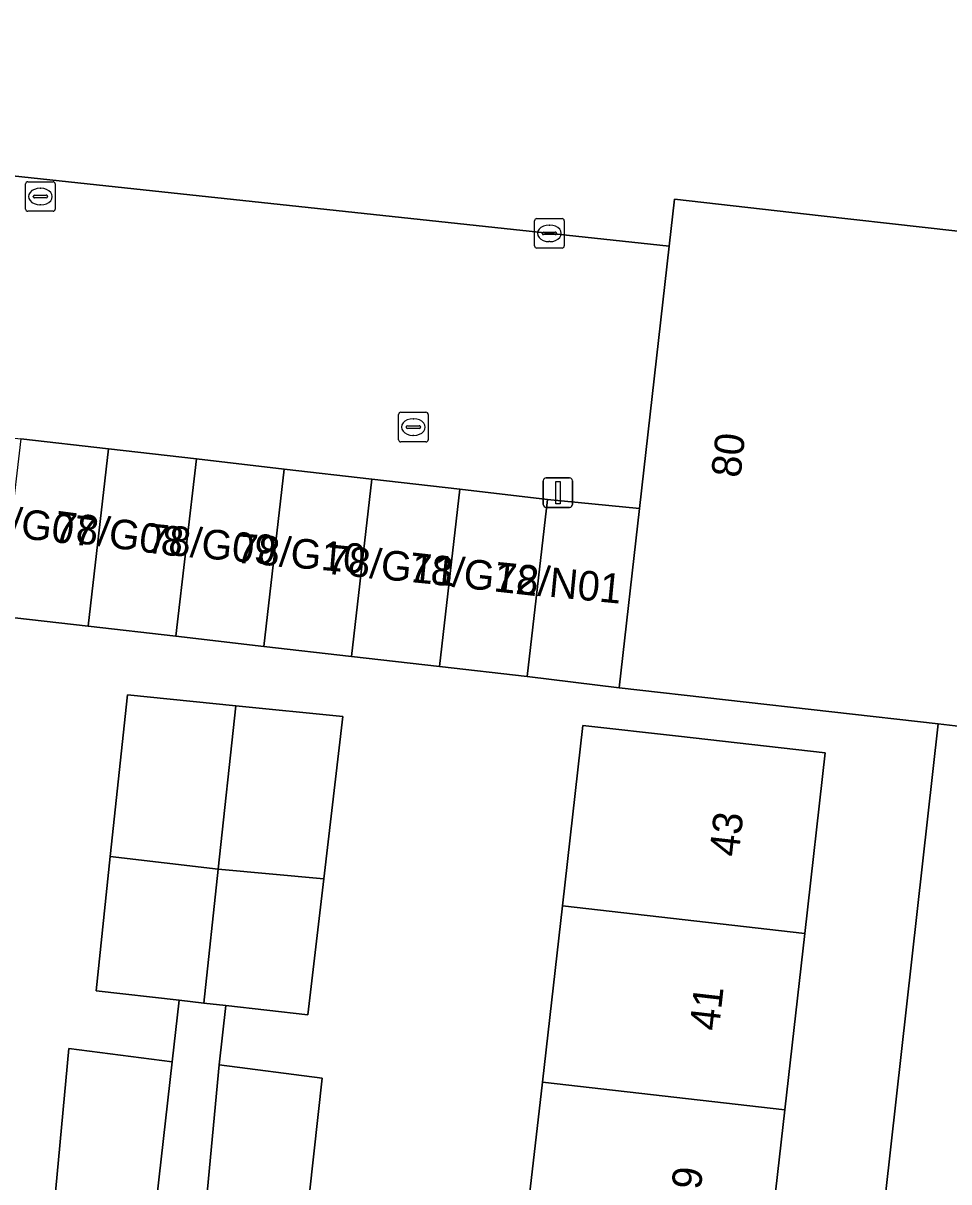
# Model space of a CAD drawing. Extents: x 162026 to 163502, y 387295 to 388169.
# Drawn here: x 162776.54 to 162807.87, y 387865.97 to 387905.19 of the extents above; entities that cross this region are included whole.
import ezdxf

# ---------------------------------------------------------------- set-up
doc = ezdxf.new("R2010")
doc.units = 0
for name, color, linetype in [('IMGEO_Erf', 7, 'Continuous'), ('IMGEO_Kolk', 7, 'Continuous'), ('IMGEO_Lichtmast', 7, 'Continuous'), ('IMGEO_Pand', 7, 'Continuous'), ('IMGEO_Pand_nummerreeks', 7, 'Continuous'), ('IMGEO_Rijbaan_lokaal_open', 7, 'Continuous'), ('IMGEO_Rioolput', 7, 'Continuous'), ('IMGEO_Voetpad_open', 7, 'Continuous')]:
    doc.layers.add(name, color=color, linetype=linetype)

msp = doc.modelspace()

# ---------------------------------------------------------------- linework, layer by layer
at = {"layer": 'IMGEO_Erf'}
for points in [[(162761.77, 387921.27), (162759.976, 387904.901), (162768.078, 387904.013), (162767.741, 387900.933), (162798.397, 387897.644), (162798.577, 387899.237), (162803.546, 387898.676), (162810.379, 387897.905)], [(162801.993, 387832.174), (162807.504, 387881.477), (162796.71, 387882.695), (162793.597, 387883.074), (162790.625, 387883.416), (162787.653, 387883.757), (162784.681, 387884.099), (162781.709, 387884.44), (162778.737, 387884.782), (162775.765, 387885.123), (162772.793, 387885.465), (162769.821, 387885.806), (162763.813, 387886.497), (162758.024, 387887.1), (162752.605, 387837.669)], [(162777.582, 387865.144), (162778.085, 387870.491), (162781.578, 387870.033), (162781.813, 387872.119), (162779.004, 387872.435), (162779.486, 387876.986), (162780.064, 387882.456), (162783.731, 387882.088), (162787.359, 387881.724), (162786.714, 387876.23), (162786.173, 387871.628), (162783.394, 387871.941), (162783.168, 387869.937), (162786.661, 387869.479), (162786.077, 387864.261)], [(162793.431, 387863.377), (162794.109, 387869.344), (162794.787, 387875.313), (162795.481, 387881.424), (162798.717, 387881.056), (162803.685, 387880.492), (162802.991, 387874.378), (162802.313, 387868.41), (162801.635, 387862.442)]]:
    msp.add_lwpolyline(points, dxfattribs=at)
at = {"layer": 'IMGEO_Kolk'}
for p, q in [((162776.697, 387899.824), (162777.549, 387899.824)), ((162776.622, 387898.898), (162776.622, 387899.75)), ((162777.11, 387899.604), (162777.135, 387899.604)), ((162777.623, 387899.75), (162777.623, 387898.898)), ((162776.881, 387899.318), (162776.881, 387899.33)), ((162777.319, 387899.281), (162776.921, 387899.281)), ((162776.924, 387899.367), (162777.322, 387899.367)), ((162777.133, 387899.044), (162777.108, 387899.044)), ((162777.365, 387899.33), (162777.365, 387899.318)), ((162777.549, 387898.824), (162776.697, 387898.824)), ((162793.848, 387897.651), (162793.848, 387898.503)), ((162793.923, 387898.577), (162794.775, 387898.577)), ((162794.336, 387898.357), (162794.361, 387898.357)), ((162794.849, 387898.503), (162794.849, 387897.651)), ((162794.107, 387898.071), (162794.107, 387898.083)), ((162794.545, 387898.034), (162794.147, 387898.034)), ((162794.15, 387898.12), (162794.548, 387898.12)), ((162794.591, 387898.083), (162794.591, 387898.071)), ((162794.775, 387897.577), (162793.923, 387897.577)), ((162794.359, 387897.797), (162794.334, 387897.797))]:
    msp.add_line(p, q, dxfattribs=at)
for points in [[(162776.697, 387899.824), (162777.549, 387899.824)], [(162776.622, 387898.898), (162776.622, 387899.75)], [(162777.623, 387899.75), (162777.623, 387898.898)], [(162777.549, 387898.824), (162776.697, 387898.824)], [(162793.848, 387897.651), (162793.848, 387898.503)], [(162793.923, 387898.577), (162794.775, 387898.577)], [(162794.849, 387898.503), (162794.849, 387897.651)], [(162794.775, 387897.577), (162793.923, 387897.577)]]:
    msp.add_lwpolyline(points, dxfattribs=at)
for centre, radius, start, end in [((162776.699, 387899.748), 0.0765, 91.552, 178.448), ((162776.699, 387899.748), 0.0765, 91.552, 178.448), ((162777.547, 387899.748), 0.0765, 1.552, 88.448), ((162777.547, 387899.748), 0.0765, 1.552, 88.448), ((162776.921, 387899.327), 0.0403, 85.8775, 175.7526), ((162776.918, 387899.317), 0.0366, 178.938, 274.7102), ((162777.322, 387899.324), 0.043, 264.8664, 352.4533), ((162777.326, 387899.329), 0.0386, 1.7309, 96.639), ((162776.699, 387898.9), 0.0765, 181.552, 268.448), ((162776.699, 387898.9), 0.0765, 181.552, 268.448), ((162777.547, 387898.9), 0.0765, 271.552, 358.448), ((162777.547, 387898.9), 0.0765, 271.552, 358.448), ((162793.925, 387898.501), 0.0765, 91.552, 178.448), ((162793.925, 387898.501), 0.0765, 91.552, 178.448), ((162794.773, 387898.501), 0.0765, 1.552, 88.448), ((162794.773, 387898.501), 0.0765, 1.552, 88.448), ((162794.147, 387898.08), 0.0403, 85.8775, 175.7526), ((162794.144, 387898.07), 0.0366, 178.938, 274.7102), ((162794.548, 387898.077), 0.043, 264.8664, 352.4533), ((162794.552, 387898.082), 0.0386, 1.7309, 96.639), ((162793.925, 387897.653), 0.0765, 181.552, 268.448), ((162793.925, 387897.653), 0.0765, 181.552, 268.448), ((162794.773, 387897.653), 0.0765, 271.552, 358.448), ((162794.773, 387897.653), 0.0765, 271.552, 358.448)]:
    msp.add_arc(centre, radius, start, end, dxfattribs=at)
for centre, major_axis, ratio, start_param, end_param in [((162777.109, 387899.324), (-0.387, 0.002), 0.722429, 4.712389, 7.853982), ((162777.134, 387899.324), (-0.39, 0.002), 0.717154, 1.570796, 4.712389), ((162794.335, 387898.077), (-0.387, 0.002), 0.722429, 4.712389, 7.853982), ((162794.36, 387898.077), (-0.39, 0.002), 0.717154, 1.570796, 4.712389)]:
    msp.add_ellipse(centre, major_axis=major_axis, ratio=ratio, start_param=start_param, end_param=end_param, dxfattribs=at)
at = {"layer": 'IMGEO_Lichtmast'}
for p, q in [((162794.14, 387888.902), (162794.14, 387889.702)), ((162794.14, 387889.702), (162794.14, 387888.902)), ((162794.24, 387889.802), (162795.03, 387889.802)), ((162795.03, 387889.802), (162794.24, 387889.802)), ((162795.13, 387889.702), (162795.13, 387888.902)), ((162795.13, 387888.902), (162795.13, 387889.702)), ((162795.03, 387888.802), (162794.24, 387888.802)), ((162794.24, 387888.802), (162795.03, 387888.802))]:
    msp.add_line(p, q, dxfattribs=at)
msp.add_lwpolyline([(162794.56, 387889.677), (162794.71, 387889.677), (162794.71, 387888.927), (162794.56, 387888.927), (162794.56, 387889.677)], dxfattribs=at)
for centre, start, end in [((162794.24, 387889.702), 90, 180), ((162794.24, 387889.702), 90, 180), ((162795.03, 387889.702), 0, 90), ((162795.03, 387889.702), 360, 90), ((162794.24, 387888.902), 180, 270), ((162794.24, 387888.902), 180, 270), ((162795.03, 387888.902), 270, 0), ((162795.03, 387888.902), 270, 0)]:
    msp.add_arc(centre, 0.1, start, end, dxfattribs=at)
at = {"layer": 'IMGEO_Pand'}
for points in [[(162812.95, 387895.314), (162813.161, 387897.591), (162810.379, 387897.905), (162803.546, 387898.676), (162798.577, 387899.237), (162798.397, 387897.644), (162797.395, 387888.77), (162796.71, 387882.695), (162807.504, 387881.477), (162808.467, 387881.368), (162809.011, 387886.191), (162809.463, 387886.14), (162809.914, 387890.135), (162809.507, 387890.181), (162810.116, 387895.576)], [(162776.455, 387891.124), (162775.765, 387885.123), (162778.737, 387884.782), (162779.427, 387890.782)], [(162779.427, 387890.782), (162778.737, 387884.782), (162781.709, 387884.44), (162782.399, 387890.441)], [(162782.399, 387890.441), (162781.709, 387884.44), (162784.681, 387884.099), (162785.371, 387890.099)], [(162785.371, 387890.099), (162784.681, 387884.099), (162787.653, 387883.757), (162788.343, 387889.757)], [(162788.343, 387889.757), (162787.653, 387883.757), (162790.625, 387883.416), (162791.315, 387889.416)], [(162791.315, 387889.416), (162790.625, 387883.416), (162793.597, 387883.074), (162794.287, 387889.074)], [(162797.395, 387888.77), (162794.287, 387889.074), (162793.597, 387883.074), (162796.71, 387882.695)], [(162783.731, 387882.088), (162780.064, 387882.456), (162779.486, 387876.986), (162783.141, 387876.558)], [(162783.141, 387876.558), (162786.714, 387876.23), (162787.359, 387881.724), (162783.731, 387882.088)], [(162802.991, 387874.378), (162803.685, 387880.492), (162798.717, 387881.056), (162795.481, 387881.424), (162794.787, 387875.313)], [(162783.141, 387876.558), (162779.486, 387876.986), (162779.004, 387872.435), (162781.813, 387872.119), (162782.658, 387872.024)], [(162786.714, 387876.23), (162783.141, 387876.558), (162782.658, 387872.024), (162783.394, 387871.941), (162786.173, 387871.628)], [(162794.787, 387875.313), (162794.109, 387869.344), (162802.313, 387868.41), (162802.991, 387874.378)], [(162780.986, 387864.745), (162781.578, 387870.033), (162778.085, 387870.491), (162777.582, 387865.144)], [(162786.077, 387864.261), (162786.661, 387869.479), (162783.168, 387869.937), (162782.671, 387864.648)], [(162801.635, 387862.442), (162802.313, 387868.41), (162794.109, 387869.344), (162793.431, 387863.377)]]:
    msp.add_lwpolyline(points, close=True, dxfattribs=at)
at = {"layer": 'IMGEO_Rijbaan_lokaal_open'}
msp.add_lwpolyline([(162776.455, 387891.124), (162779.427, 387890.782), (162782.399, 387890.441), (162785.371, 387890.099), (162788.343, 387889.757), (162791.315, 387889.416), (162794.287, 387889.074), (162797.395, 387888.77), (162798.397, 387897.644), (162767.741, 387900.933), (162768.078, 387904.013), (162759.976, 387904.901), (162759.376, 387899.43), (162765.219, 387898.733), (162771.228, 387898.042), (162770.876, 387894.984), (162770.525, 387891.925), (162770.511, 387891.807), (162773.483, 387891.465)], close=True, dxfattribs=at)
at = {"layer": 'IMGEO_Rioolput'}
for p, q in [((162789.244, 387891.094), (162789.244, 387891.946)), ((162789.319, 387892.02), (162790.171, 387892.02)), ((162790.245, 387891.946), (162790.245, 387891.094)), ((162789.546, 387891.563), (162789.944, 387891.563)), ((162789.732, 387891.8), (162789.757, 387891.8)), ((162789.503, 387891.514), (162789.503, 387891.526)), ((162789.941, 387891.477), (162789.543, 387891.477)), ((162789.755, 387891.24), (162789.73, 387891.24)), ((162789.987, 387891.526), (162789.987, 387891.514)), ((162790.171, 387891.02), (162789.319, 387891.02))]:
    msp.add_line(p, q, dxfattribs=at)
for points in [[(162789.244, 387891.094), (162789.244, 387891.946)], [(162789.319, 387892.02), (162790.171, 387892.02)], [(162790.245, 387891.946), (162790.245, 387891.094)], [(162790.171, 387891.02), (162789.319, 387891.02)]]:
    msp.add_lwpolyline(points, dxfattribs=at)
for centre, radius, start, end in [((162789.321, 387891.944), 0.0765, 91.552, 178.448), ((162789.321, 387891.944), 0.0765, 91.552, 178.448), ((162790.169, 387891.944), 0.0765, 1.552, 88.448), ((162790.169, 387891.944), 0.0765, 1.552, 88.448), ((162789.543, 387891.523), 0.0403, 85.8775, 175.7526), ((162789.948, 387891.525), 0.0386, 1.7309, 96.639), ((162789.54, 387891.513), 0.0366, 178.938, 274.7102), ((162789.944, 387891.52), 0.043, 264.8664, 352.4533), ((162789.321, 387891.096), 0.0765, 181.552, 268.448), ((162789.321, 387891.096), 0.0765, 181.552, 268.448), ((162790.169, 387891.096), 0.0765, 271.552, 358.448), ((162790.169, 387891.096), 0.0765, 271.552, 358.448)]:
    msp.add_arc(centre, radius, start, end, dxfattribs=at)
for centre, major_axis, ratio, start_param, end_param in [((162789.731, 387891.52), (-0.387, 0.002), 0.722429, 4.712389, 7.853982), ((162789.756, 387891.52), (-0.39, 0.002), 0.717154, 1.570796, 4.712389)]:
    msp.add_ellipse(centre, major_axis=major_axis, ratio=ratio, start_param=start_param, end_param=end_param, dxfattribs=at)
at = {"layer": 'IMGEO_Voetpad_open'}
msp.add_lwpolyline([(162835.105, 387821.141), (162836.227, 387869.891), (162836.277, 387872.068), (162822.405, 387873.689), (162809.113, 387875.242), (162809.685, 387880.001), (162809.827, 387881.222), (162808.467, 387881.368), (162807.504, 387881.477), (162801.993, 387832.174)], dxfattribs=at)
msp.add_lwpolyline([(162781.987, 387857.916), (162782.228, 387859.94), (162782.671, 387864.648), (162783.168, 387869.937), (162783.394, 387871.941), (162782.658, 387872.024), (162781.813, 387872.119), (162781.578, 387870.033), (162780.986, 387864.745), (162780.47, 387860.132), (162780.229, 387858.037), (162779.654, 387852.903), (162779.121, 387848.136), (162778.838, 387845.993), (162778.688, 387844.708), (162778.254, 387840.983), (162777.692, 387836.163), (162777.538, 387834.844), (162779.013, 387834.672), (162779.167, 387835.991), (162779.723, 387840.76), (162780.276, 387845.51)], close=True, dxfattribs=at)

# ---------------------------------------------------------------- texts
at = {"layer": 'IMGEO_Pand_nummerreeks'}
for s, rotation, p in [('80', 83.5602, (162800.81, 387889.78)), ('78/G07', 353.2243, (162774.58, 387887.983)), ('78/G08', 352.4437, (162777.547, 387887.701)), ('78/G09', 354.5881, (162780.685, 387887.267)), ('78/G10', 355.0834, (162783.702, 387886.935)), ('78/G11', 354.3456, (162786.757, 387886.561)), ('78/G12', 353.5302, (162789.555, 387886.291)), ('78/N01', 354.3554, (162792.454, 387885.966)), ('43', 83.5199, (162800.748, 387876.953)), ('41', 83.5199, (162800.078, 387871.061)), ('39', 83.5199, (162799.384, 387864.944))]:
    msp.add_text(s, height=1, rotation=rotation, dxfattribs=at).set_placement(p)

doc.saveas('drawing.dxf')
